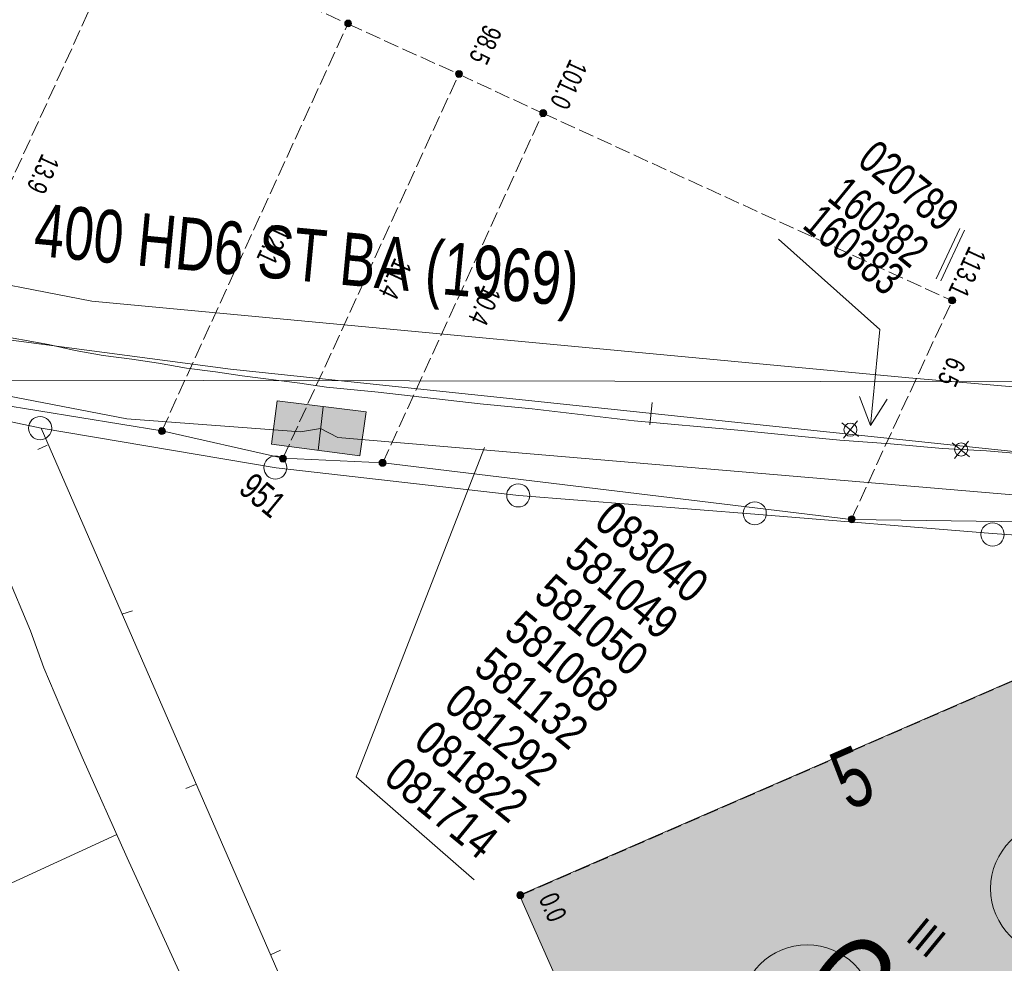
# Model space of a CAD drawing. Header units: metres. Extents: x -740 to 758, y -633 to 854.
# Tile 917 of 1056: x 257 to 284, y 223 to 249. Entities that reach past the tile are written whole.
import ezdxf

# ---------------------------------------------------------------- set-up
doc = ezdxf.new("R2010")
doc.units = ezdxf.units.M
doc.header["$MEASUREMENT"] = 0
doc.linetypes.add('416_125', pattern=[0.5408, 0.416, -0.1248])
for name, color, linetype in [('Gas.LOVION', 7, 'Continuous'), ('Grundkarte.LOVION', 7, 'Continuous'), ('Grundkarte_Text.LOVION', 7, 'Continuous'), ('Strom.LOVION', 7, 'Continuous'), ('StromBemass.LOVION', 7, 'Continuous'), ('Telko.LOVION', 7, 'Continuous'), ('ViewBounds.LOVION', 7, 'Continuous'), ('Wasser.LOVION', 7, 'Continuous')]:
    doc.layers.add(name, color=color, linetype=linetype)
doc.styles.add('ERSTELLTER_STIL_1', font='arial.ttf')

msp = doc.modelspace()

# ---------------------------------------------------------------- hatches: boundary and pattern name
at = {"layer": 'Grundkarte.LOVION', "linetype": 'Continuous', "lineweight": 18}
msp.add_hatch(color=9, dxfattribs=at).paths.add_polyline_path([(270.724, 224.898), (272.964, 219.827), (274.212, 220.363), (275.953, 216.454), (274.647, 215.913), (274.766, 215.599), (282.058, 218.706), (282.178, 218.393), (285.098, 219.654), (284.985, 219.908), (292.653, 223.407), (288.584, 232.674), (288.303, 232.528), (283.879, 230.618)])
at = {"layer": 'StromBemass.LOVION', "linetype": 'Continuous', "lineweight": 13}
for points in [[(266.17, 248.366), (266.177, 248.375), (266.182, 248.386), (266.187, 248.396), (266.19, 248.408), (266.191, 248.419), (266.191, 248.431), (266.189, 248.442), (266.186, 248.454), (266.182, 248.464), (266.177, 248.475), (266.17, 248.484), (266.162, 248.492), (266.153, 248.5), (266.143, 248.506), (266.132, 248.511), (266.121, 248.514), (266.11, 248.517), (266.098, 248.517), (266.087, 248.516), (266.075, 248.514), (266.064, 248.511), (266.054, 248.506), (266.044, 248.499), (266.035, 248.492), (266.027, 248.483), (266.02, 248.474), (266.015, 248.464), (266.011, 248.453), (266.008, 248.442), (266.006, 248.43), (266.006, 248.419), (266.008, 248.407), (266.011, 248.396), (266.015, 248.385), (266.021, 248.375), (266.028, 248.366), (266.035, 248.357), (266.044, 248.35), (266.054, 248.344), (266.065, 248.339), (266.076, 248.335), (266.087, 248.333), (266.099, 248.332), (266.11, 248.333), (266.122, 248.335), (266.133, 248.339), (266.143, 248.344), (266.153, 248.35), (266.162, 248.357)], [(269.163, 247.004), (269.17, 247.014), (269.176, 247.024), (269.18, 247.035), (269.183, 247.047), (269.185, 247.058), (269.185, 247.07), (269.183, 247.082), (269.18, 247.093), (269.176, 247.104), (269.17, 247.115), (269.163, 247.124), (269.155, 247.133), (269.146, 247.14), (269.136, 247.147), (269.125, 247.152), (269.114, 247.155), (269.102, 247.157), (269.091, 247.158), (269.079, 247.157), (269.067, 247.155), (269.056, 247.151), (269.045, 247.146), (269.035, 247.14), (269.026, 247.132), (269.018, 247.124), (269.011, 247.114), (269.006, 247.104), (269.001, 247.093), (268.998, 247.081), (268.997, 247.07), (268.997, 247.058), (268.999, 247.046), (269.002, 247.035), (269.006, 247.024), (269.012, 247.013), (269.019, 247.004), (269.027, 246.995), (269.036, 246.988), (269.046, 246.982), (269.056, 246.977), (269.068, 246.973), (269.079, 246.971), (269.091, 246.97), (269.103, 246.971), (269.114, 246.973), (269.126, 246.977), (269.136, 246.982), (269.146, 246.988), (269.155, 246.996)], [(271.436, 245.945), (271.443, 245.954), (271.449, 245.965), (271.453, 245.976), (271.456, 245.987), (271.457, 245.999), (271.457, 246.011), (271.456, 246.023), (271.453, 246.034), (271.448, 246.046), (271.443, 246.056), (271.435, 246.066), (271.427, 246.074), (271.418, 246.082), (271.408, 246.088), (271.397, 246.093), (271.386, 246.097), (271.374, 246.099), (271.362, 246.1), (271.351, 246.099), (271.339, 246.097), (271.328, 246.093), (271.317, 246.088), (271.307, 246.081), (271.298, 246.074), (271.289, 246.065), (271.283, 246.055), (271.277, 246.045), (271.272, 246.034), (271.27, 246.022), (271.268, 246.011), (271.268, 245.999), (271.27, 245.987), (271.273, 245.975), (271.277, 245.964), (271.283, 245.954), (271.29, 245.944), (271.298, 245.936), (271.307, 245.928), (271.317, 245.922), (271.328, 245.917), (271.339, 245.913), (271.351, 245.911), (271.363, 245.91), (271.375, 245.911), (271.387, 245.913), (271.398, 245.917), (271.409, 245.922), (271.419, 245.928), (271.428, 245.936)], [(282.471, 240.892), (282.478, 240.902), (282.483, 240.913), (282.488, 240.924), (282.491, 240.935), (282.492, 240.947), (282.492, 240.959), (282.491, 240.971), (282.488, 240.983), (282.483, 240.994), (282.477, 241.004), (282.47, 241.014), (282.462, 241.023), (282.453, 241.03), (282.443, 241.037), (282.432, 241.042), (282.42, 241.045), (282.409, 241.048), (282.397, 241.048), (282.385, 241.047), (282.373, 241.045), (282.362, 241.041), (282.351, 241.036), (282.341, 241.03), (282.332, 241.022), (282.323, 241.013), (282.316, 241.004), (282.311, 240.993), (282.306, 240.982), (282.303, 240.971), (282.302, 240.959), (282.302, 240.947), (282.303, 240.935), (282.306, 240.923), (282.311, 240.912), (282.317, 240.902), (282.324, 240.892), (282.332, 240.883), (282.341, 240.876), (282.351, 240.869), (282.362, 240.864), (282.374, 240.861), (282.385, 240.858), (282.397, 240.858), (282.409, 240.858), (282.421, 240.861), (282.432, 240.864), (282.443, 240.87), (282.453, 240.876), (282.462, 240.884)], [(282.474, 240.891), (282.481, 240.901), (282.486, 240.911), (282.491, 240.922), (282.494, 240.934), (282.495, 240.946), (282.495, 240.957), (282.493, 240.969), (282.49, 240.981), (282.486, 240.992), (282.48, 241.002), (282.473, 241.012), (282.465, 241.02), (282.456, 241.028), (282.446, 241.034), (282.435, 241.039), (282.424, 241.043), (282.412, 241.045), (282.401, 241.046), (282.389, 241.045), (282.377, 241.043), (282.366, 241.039), (282.355, 241.034), (282.345, 241.027), (282.336, 241.02), (282.328, 241.011), (282.321, 241.002), (282.315, 240.991), (282.311, 240.98), (282.308, 240.969), (282.307, 240.957), (282.307, 240.945), (282.308, 240.933), (282.311, 240.922), (282.316, 240.911), (282.321, 240.9), (282.328, 240.891), (282.337, 240.882), (282.346, 240.875), (282.356, 240.868), (282.366, 240.863), (282.378, 240.86), (282.389, 240.858), (282.401, 240.857), (282.413, 240.858), (282.425, 240.86), (282.436, 240.864), (282.447, 240.869), (282.457, 240.875), (282.466, 240.883)], [(261.148, 237.365), (261.154, 237.374), (261.16, 237.384), (261.164, 237.395), (261.167, 237.407), (261.169, 237.419), (261.169, 237.43), (261.167, 237.442), (261.164, 237.453), (261.16, 237.464), (261.154, 237.475), (261.147, 237.484), (261.139, 237.493), (261.13, 237.5), (261.12, 237.506), (261.109, 237.511), (261.098, 237.515), (261.087, 237.517), (261.075, 237.518), (261.063, 237.517), (261.051, 237.515), (261.04, 237.511), (261.03, 237.506), (261.02, 237.5), (261.011, 237.492), (261.003, 237.484), (260.996, 237.474), (260.99, 237.464), (260.986, 237.453), (260.983, 237.441), (260.981, 237.43), (260.982, 237.418), (260.983, 237.406), (260.986, 237.395), (260.99, 237.384), (260.996, 237.374), (261.003, 237.364), (261.011, 237.356), (261.02, 237.348), (261.03, 237.342), (261.041, 237.337), (261.052, 237.333), (261.064, 237.331), (261.075, 237.33), (261.087, 237.331), (261.099, 237.333), (261.11, 237.337), (261.121, 237.342), (261.13, 237.348), (261.139, 237.356)], [(264.415, 236.621), (264.422, 236.631), (264.427, 236.641), (264.432, 236.652), (264.435, 236.664), (264.436, 236.675), (264.436, 236.687), (264.434, 236.699), (264.431, 236.71), (264.427, 236.721), (264.421, 236.732), (264.414, 236.741), (264.406, 236.75), (264.397, 236.757), (264.387, 236.764), (264.376, 236.769), (264.365, 236.772), (264.353, 236.775), (264.341, 236.775), (264.33, 236.774), (264.318, 236.772), (264.307, 236.769), (264.296, 236.763), (264.286, 236.757), (264.277, 236.749), (264.269, 236.741), (264.262, 236.731), (264.256, 236.721), (264.252, 236.71), (264.249, 236.698), (264.248, 236.687), (264.248, 236.675), (264.249, 236.663), (264.252, 236.651), (264.257, 236.64), (264.262, 236.63), (264.269, 236.621), (264.277, 236.612), (264.287, 236.604), (264.297, 236.598), (264.307, 236.593), (264.319, 236.589), (264.33, 236.587), (264.342, 236.587), (264.354, 236.587), (264.366, 236.59), (264.377, 236.593), (264.388, 236.598), (264.397, 236.605), (264.407, 236.612)], [(267.101, 236.506), (267.108, 236.516), (267.113, 236.526), (267.118, 236.537), (267.121, 236.548), (267.122, 236.56), (267.122, 236.572), (267.121, 236.584), (267.118, 236.595), (267.113, 236.606), (267.108, 236.616), (267.101, 236.626), (267.092, 236.635), (267.083, 236.642), (267.073, 236.648), (267.063, 236.653), (267.051, 236.657), (267.04, 236.659), (267.028, 236.66), (267.016, 236.659), (267.005, 236.657), (266.993, 236.653), (266.983, 236.648), (266.973, 236.642), (266.964, 236.634), (266.956, 236.625), (266.949, 236.616), (266.943, 236.606), (266.939, 236.595), (266.936, 236.583), (266.934, 236.571), (266.934, 236.56), (266.936, 236.548), (266.939, 236.536), (266.943, 236.525), (266.949, 236.515), (266.956, 236.506), (266.964, 236.497), (266.973, 236.49), (266.983, 236.483), (266.994, 236.478), (267.005, 236.475), (267.017, 236.472), (267.029, 236.472), (267.04, 236.473), (267.052, 236.475), (267.063, 236.478), (267.074, 236.484), (267.084, 236.49), (267.093, 236.497)], [(279.762, 234.983), (279.769, 234.993), (279.775, 235.003), (279.779, 235.014), (279.782, 235.026), (279.784, 235.037), (279.784, 235.049), (279.782, 235.061), (279.779, 235.073), (279.775, 235.084), (279.769, 235.094), (279.762, 235.104), (279.754, 235.112), (279.745, 235.12), (279.735, 235.126), (279.724, 235.131), (279.712, 235.135), (279.701, 235.137), (279.689, 235.138), (279.677, 235.137), (279.665, 235.135), (279.654, 235.131), (279.643, 235.126), (279.633, 235.119), (279.624, 235.112), (279.616, 235.103), (279.609, 235.094), (279.603, 235.083), (279.599, 235.072), (279.596, 235.06), (279.595, 235.049), (279.595, 235.037), (279.596, 235.025), (279.599, 235.013), (279.604, 235.002), (279.609, 234.992), (279.616, 234.982), (279.625, 234.974), (279.634, 234.966), (279.644, 234.96), (279.655, 234.955), (279.666, 234.951), (279.678, 234.949), (279.689, 234.948), (279.701, 234.949), (279.713, 234.951), (279.724, 234.955), (279.735, 234.96), (279.745, 234.967), (279.754, 234.974)], [(270.818, 224.837), (270.825, 224.846), (270.831, 224.857), (270.835, 224.868), (270.838, 224.88), (270.84, 224.891), (270.84, 224.903), (270.838, 224.915), (270.835, 224.926), (270.831, 224.938), (270.825, 224.948), (270.818, 224.958), (270.81, 224.966), (270.801, 224.974), (270.791, 224.98), (270.78, 224.985), (270.768, 224.989), (270.757, 224.991), (270.745, 224.992), (270.733, 224.991), (270.721, 224.989), (270.71, 224.985), (270.699, 224.98), (270.689, 224.973), (270.68, 224.966), (270.672, 224.957), (270.665, 224.947), (270.659, 224.937), (270.655, 224.926), (270.652, 224.914), (270.651, 224.903), (270.651, 224.891), (270.652, 224.879), (270.655, 224.867), (270.66, 224.856), (270.665, 224.846), (270.672, 224.836), (270.681, 224.828), (270.69, 224.82), (270.7, 224.814), (270.711, 224.809), (270.722, 224.805), (270.734, 224.803), (270.746, 224.802), (270.757, 224.803), (270.769, 224.805), (270.78, 224.809), (270.791, 224.814), (270.801, 224.821), (270.81, 224.828)]]:
    msp.add_hatch(color=7, dxfattribs=at).paths.add_polyline_path(points)
at = {"layer": 'Telko.LOVION', "linetype": 'Continuous', "lineweight": 13}
msp.add_hatch(color=7, dxfattribs=at).paths.add_polyline_path([(264.036, 237.072), (266.417, 236.758), (266.582, 237.941), (264.188, 238.239)])
msp.add_hatch(color=7, dxfattribs=at).paths.add_polyline_path([(264.036, 237.072), (266.417, 236.758), (266.582, 237.941), (264.188, 238.239)])

# ---------------------------------------------------------------- linework, layer by layer
at = {"layer": 'Gas.LOVION', "color": 1, "linetype": 'Continuous', "lineweight": 18}
msp.add_lwpolyline([(332.398, 180.86), (327.104, 192.83), (319.513, 210.62), (307.683, 236.847), (293.119, 237.831), (281.226, 238.856), (259.182, 240.927), (255.099, 241.725), (248.236, 244.054), (248.084, 244.098), (229.447, 250.315), (217.42, 256.188), (203.346, 263.797), (183.783, 273.441)], dxfattribs=at)
at = {"layer": 'Gas.LOVION', "color": 5, "linetype": 'Continuous', "lineweight": 18}
msp.add_circle((278.486, 221.763), 1.794, dxfattribs=at)
at = {"layer": 'Grundkarte.LOVION', "color": 8, "linetype": 'Continuous', "lineweight": 18}
for points in [[(310.777, 240.873), (315.035, 231.181), (315.845, 229.546), (314.443, 231.183), (312.593, 232.273), (310.203, 232.837), (292.442, 234.026), (283.484, 234.658), (277.078, 235.184), (270.704, 235.684), (264.158, 236.433), (257.818, 237.498), (253.412, 238.427), (249.907, 239.207), (242.269, 241.446), (234.677, 244.132), (227.343, 247.198), (220.091, 250.627), (197.93, 262.056), (177.506, 272.65), (166.618, 278.206), (164.004, 279.546), (157.562, 282.256), (148.808, 285.036)], [(310.777, 240.873), (315.035, 231.181), (314.443, 231.183), (312.593, 232.273), (310.203, 232.837), (292.442, 234.026), (283.484, 234.658), (277.078, 235.184), (270.704, 235.684), (264.158, 236.433), (257.818, 237.498), (253.412, 238.427), (249.907, 239.207), (242.269, 241.446), (234.677, 244.132), (227.343, 247.198), (220.091, 250.627), (197.93, 262.056), (177.506, 272.65), (166.618, 278.206), (164.004, 279.546), (157.562, 282.256), (148.808, 285.036)], [(197.93, 262.056), (220.091, 250.627), (227.343, 247.198), (234.677, 244.132), (242.269, 241.446), (249.907, 239.207), (253.412, 238.427), (257.818, 237.498), (271.994, 204.954), (277.929, 191.407), (281.733, 182.734), (288.291, 167.652), (294.832, 152.745), (299.827, 141.263)], [(256.506, 240.03), (258.01, 239.763), (258.735, 239.598), (259.487, 239.464), (260.266, 239.363), (260.985, 239.256), (261.737, 239.123), (262.516, 239.021), (263.236, 238.914), (264.792, 238.712), (265.512, 238.605), (266.914, 238.476), (269.664, 238.154), (271.066, 238.025), (273.817, 237.703), (276.62, 237.445), (277.963, 237.31), (279.365, 237.181), (280.735, 237.079), (282.137, 236.95), (283.325, 236.889), (284.487, 236.795)], [(296.168, 215.564), (271.994, 204.954), (257.818, 237.498), (253.412, 238.427)], [(257.726, 236.928), (257.98, 237.041)], [(260.28, 232.567), (259.993, 232.479)], [(261.724, 227.772), (261.979, 227.886)], [(264.278, 223.411), (264.024, 223.297)]]:
    msp.add_lwpolyline(points, dxfattribs=at)
at = {"layer": 'Grundkarte.LOVION', "color": 253, "linetype": 'Continuous', "lineweight": 18}
for points in [[(197.93, 262.056), (220.091, 250.627), (227.343, 247.198), (234.677, 244.132), (242.269, 241.446), (249.907, 239.207), (253.412, 238.427), (257.818, 237.498), (271.994, 204.954), (277.929, 191.407), (281.733, 182.734), (288.291, 167.652), (294.832, 152.745), (299.827, 141.263)], [(299.827, 141.263), (294.832, 152.745), (288.291, 167.652), (281.733, 182.734), (277.929, 191.407), (271.994, 204.954), (257.818, 237.498), (264.158, 236.433), (270.704, 235.684), (277.078, 235.184), (283.484, 234.658), (292.442, 234.026), (310.203, 232.837), (312.593, 232.273), (314.443, 231.183), (315.845, 229.546), (320, 219.992), (327.607, 202.648), (331.335, 194.145), (332.261, 191.931), (334.16, 187.624), (335.459, 184.618)]]:
    msp.add_lwpolyline(points, dxfattribs=at)
at = {"layer": 'Grundkarte.LOVION', "color": 7, "linetype": 'Continuous', "lineweight": 13}
for points in [[(262.35, 221.065), (260.133, 225.902), (258.922, 228.621), (258.348, 229.954), (257.888, 231.032), (257.524, 232.031), (256.869, 233.593), (256.453, 234.527), (256.275, 234.835), (255.908, 235.568), (255.704, 235.843), (255.526, 236.151), (255.225, 236.506), (254.886, 236.946), (254.425, 237.432), (254.066, 237.782), (253.412, 238.427), (249.907, 239.207), (242.269, 241.446), (234.677, 244.132), (227.343, 247.198), (220.091, 250.627), (197.93, 262.056)], [(251.351, 222.62), (259.836, 226.523)]]:
    msp.add_lwpolyline(points, dxfattribs=at)
at = {"layer": 'Grundkarte.LOVION', "color": 8, "linetype": 'Continuous', "lineweight": 18}
for points in [[(296.461, 224.961), (292.775, 223.36), (296.168, 215.564), (271.994, 204.954), (257.818, 237.498), (264.158, 236.433), (270.704, 235.684), (277.078, 235.184), (283.484, 234.658), (292.442, 234.026), (293.15, 232.529)], [(270.724, 224.898), (283.879, 230.618), (288.303, 232.528), (288.584, 232.674), (292.653, 223.407), (284.985, 219.908), (285.098, 219.654), (282.178, 218.393), (282.058, 218.706), (274.766, 215.599), (274.647, 215.913), (275.953, 216.454), (274.212, 220.363), (272.964, 219.827)]]:
    msp.add_lwpolyline(points, close=True, dxfattribs=at)
at = {"layer": 'Grundkarte.LOVION', "color": 9, "linetype": 'Continuous', "lineweight": 18}
for centre, radius in [((257.788, 237.502), 0.312), ((264.135, 236.438), 0.31), ((270.69, 235.685), 0.311), ((277.073, 235.204), 0.311), ((283.489, 234.632), 0.313)]:
    msp.add_circle(centre, radius, dxfattribs=at)
at = {"layer": 'Strom.LOVION', "color": 1, "linetype": 'Continuous', "lineweight": 18}
msp.add_lwpolyline([(287.106, 234.938), (279.678, 235.039), (267.041, 236.567), (264.34, 236.688), (261.075, 237.432), (254.423, 238.511), (251.494, 238.845), (248.606, 239.819), (242.097, 242.153), (232.622, 245.497), (229.478, 246.52), (228.095, 247.36), (225.079, 248.735), (219.313, 251.482), (214.836, 253.438), (213.716, 254.171), (197.242, 263.053)], dxfattribs=at)
at = {"layer": 'StromBemass.LOVION', "color": 7, "linetype": '416_125', "lineweight": 13}
for points in [[(179.558, 288.086), (191.503, 282.604), (195.123, 280.948), (196.498, 280.329), (198.494, 279.416), (200.041, 278.71), (203.664, 277.025), (221.825, 268.722), (232.097, 264.022), (235.084, 262.644), (248.652, 256.419), (257.642, 252.288), (266.09, 248.415), (269.09, 247.053), (271.35, 246.003), (282.381, 240.949)], [(254.423, 238.511), (260.18, 251.118)], [(261.075, 237.432), (266.09, 248.415)], [(264.34, 236.688), (269.09, 247.053)], [(267.028, 236.551), (271.35, 246.003)], [(279.678, 235.039), (282.397, 240.936)], [(270.74, 224.885), (287.14, 232.03), (288.584, 232.674)]]:
    msp.add_lwpolyline(points, dxfattribs=at)
at = {"layer": 'StromBemass.LOVION', "color": 7, "linetype": 'Continuous', "lineweight": 13}
for points in [[(282.605, 242.892), (281.97, 241.529)], [(282.728, 242.845), (282.092, 241.482)]]:
    msp.add_lwpolyline(points, dxfattribs=at)
for centre, radius in [((266.099, 248.425), 0.0925), ((269.091, 247.064), 0.094), ((271.363, 246.005), 0.0948), ((282.397, 240.953), 0.0953), ((282.401, 240.951), 0.0943), ((261.075, 237.424), 0.0938), ((264.342, 236.681), 0.0943), ((267.028, 236.566), 0.094), ((279.689, 235.043), 0.0947), ((270.745, 224.897), 0.0947)]:
    msp.add_circle(centre, radius, dxfattribs=at)
at = {"layer": 'Telko.LOVION', "color": 49, "linetype": 'Continuous', "lineweight": 18}
for points in [[(277.712, 242.606), (280.447, 240.169), (280.199, 237.573)], [(269.501, 225.311), (266.319, 228.088), (269.779, 236.983)]]:
    msp.add_lwpolyline(points, dxfattribs=at)
at = {"layer": 'Telko.LOVION', "color": 1, "linetype": 'Continuous', "lineweight": 18}
msp.add_lwpolyline([(252.847, 240.426), (262.923, 239.091), (285.603, 236.712), (286.471, 236.753), (287.303, 236.553), (302.945, 235.733), (311.964, 234.324), (312.685, 234.055), (311.879, 233.828), (301.288, 234.995), (300.298, 235.297), (299.292, 235.154), (284.673, 235.646), (265.822, 237.246), (265.354, 237.496), (264.817, 237.399), (260.127, 237.753), (255.127, 238.713)], dxfattribs=at)
at = {"layer": 'Telko.LOVION', "color": 7, "linetype": 'Continuous', "lineweight": 13}
for points in [[(280.647, 238.282), (280.199, 237.573), (279.9, 238.357)], [(265.43, 238.08), (265.295, 236.899)], [(274.241, 237.596), (274.301, 238.193)]]:
    msp.add_lwpolyline(points, dxfattribs=at)
msp.add_lwpolyline([(264.036, 237.072), (264.188, 238.239), (266.582, 237.941), (266.417, 236.758)], close=True, dxfattribs=at)
msp.add_lwpolyline([(264.036, 237.072), (264.188, 238.239), (266.582, 237.941), (266.417, 236.758)], close=True, dxfattribs=at)
at = {"layer": 'Telko.LOVION', "color": 9, "linetype": 'Continuous', "lineweight": 18}
for points in [[(279.423, 237.645), (279.873, 237.275)], [(279.423, 237.645), (279.873, 237.275)], [(279.463, 237.235), (279.846, 237.701)], [(279.463, 237.235), (279.846, 237.701)], [(282.402, 237.109), (282.868, 236.726)], [(282.402, 237.109), (282.868, 236.726)], [(282.402, 237.109), (282.868, 236.726)], [(282.458, 236.686), (282.841, 237.152)], [(282.458, 236.686), (282.841, 237.152)], [(282.458, 236.686), (282.841, 237.152)]]:
    msp.add_lwpolyline(points, dxfattribs=at)
for centre, radius in [((279.653, 237.46), 0.177), ((279.653, 237.46), 0.177), ((282.641, 236.928), 0.178), ((282.641, 236.928), 0.178), ((282.641, 236.928), 0.178)]:
    msp.add_circle(centre, radius, dxfattribs=at)
at = {"layer": 'ViewBounds.LOVION', "color": 1, "linetype": 'Continuous', "lineweight": 18}
msp.add_lwpolyline([(528.379, 238.399), (527.852, -123.837), (-505.561, -122.336), (-505.035, 239.901)], close=True, dxfattribs=at)
at = {"layer": 'Wasser.LOVION', "color": 94, "linetype": 'Continuous', "lineweight": 18}
msp.add_circle((285.246, 225.076), 1.81, dxfattribs=at)

# ---------------------------------------------------------------- texts
at = {"layer": 'Gas.LOVION', "color": 1, "linetype": 'Continuous', "lineweight": 18, "insert": (257.548, 241.734), "char_height": 1.42279, "attachment_point": 7, "rotation": 354.6056, "style": 'ERSTELLTER_STIL_1'}
msp.add_mtext('{\\A1;\\W0.72072x;400 HD6 ST BA (1969)}', dxfattribs=at)
at = {"layer": 'Gas.LOVION', "color": 5, "linetype": 'Continuous', "lineweight": 18, "insert": (278.07, 222.168), "char_height": 2.48984, "attachment_point": 7, "rotation": 320.5839, "style": 'ERSTELLTER_STIL_1'}
msp.add_mtext('{\\A1;\\W0.71561x;G}', dxfattribs=at)
at = {"layer": 'Grundkarte_Text.LOVION', "color": 8, "linetype": 'Continuous', "lineweight": 18, "insert": (279.618, 227.143), "char_height": 1.60083, "attachment_point": 7, "rotation": 23.5564, "style": 'ERSTELLTER_STIL_1'}
msp.add_mtext('{\\A1;\\W0.71559x;5}', dxfattribs=at)
at = {"layer": 'Grundkarte_Text.LOVION', "color": 7, "linetype": 'Continuous', "lineweight": 13, "insert": (281.105, 223.703), "char_height": 0.83073, "attachment_point": 7, "rotation": 320.5841, "style": 'ERSTELLTER_STIL_1'}
msp.add_mtext('{\\A1;\\W0.89451x;III}', dxfattribs=at)
at = {"layer": 'StromBemass.LOVION', "color": 7, "linetype": 'Continuous', "lineweight": 13, "attachment_point": 7, "style": 'ERSTELLTER_STIL_1'}
for s, insert, char_height, rotation in [('{\\A1;\\W0.71561x;98.5}', (269.774, 248.432), 0.53352, 245.2461), ('{\\A1;\\W0.71554x;101.0}', (272.086, 247.495), 0.53357, 245.2484), ('{\\A1;\\W0.71561x;13.9}', (257.839, 244.943), 0.53353, 245.246), ('{\\A1;\\W0.71554x;12.1}', (264.053, 243.027), 0.53357, 245.2484), ('{\\A1;\\W0.73748x;113.1}', (282.856, 242.444), 0.53353, 245.246), ('{\\A1;\\W0.74398x;11.4}', (267.361, 242.127), 0.53353, 245.246), ('{\\A1;\\W0.71561x;10.4}', (269.757, 241.393), 0.53352, 245.246), ('{\\A1;\\W0.71562x;6.5}', (282.296, 239.468), 0.53353, 245.246), ('{\\A1;\\W0.71557x;0.0}', (271.228, 224.805), 0.53355, 293.2448)]:
    msp.add_mtext(s, dxfattribs=dict(at, insert=insert, char_height=char_height, rotation=rotation))
at = {"layer": 'Telko.LOVION', "color": 220, "linetype": 'Continuous', "lineweight": 18, "attachment_point": 7, "rotation": 320.5841, "style": 'ERSTELLTER_STIL_1'}
for s, insert, char_height in [('{\\A1;\\W0.71561x;020789}', (279.796, 244.637), 0.88922), ('{\\A1;\\W0.71561x;160382}', (278.984, 243.661), 0.88922), ('{\\A1;\\W0.71561x;160383}', (278.315, 242.918), 0.88922), ('{\\A1;\\W0.80002x;083040}', (272.682, 234.885), 0.91525), ('{\\A1;\\W0.80002x;581049}', (271.872, 233.898), 0.91525), ('{\\A1;\\W0.80002x;581050}', (271.06, 232.911), 0.91525), ('{\\A1;\\W0.80002x;581068}', (270.249, 231.924), 0.91525), ('{\\A1;\\W0.80002x;581132}', (269.437, 230.936), 0.91525), ('{\\A1;\\W0.80002x;081292}', (268.626, 229.949), 0.91525), ('{\\A1;\\W0.80002x;081822}', (267.815, 228.962), 0.91525), ('{\\A1;\\W0.80002x;081714}', (267.004, 227.975), 0.91525)]:
    msp.add_mtext(s, dxfattribs=dict(at, insert=insert, char_height=char_height))
at = {"layer": 'Telko.LOVION', "color": 7, "linetype": 'Continuous', "lineweight": 13, "insert": (263.103, 235.786), "char_height": 0.7114, "attachment_point": 7, "rotation": 320.5831, "style": 'ERSTELLTER_STIL_1'}
msp.add_mtext('{\\A1;\\W0.71560x;951}', dxfattribs=at)

doc.saveas('drawing.dxf')
